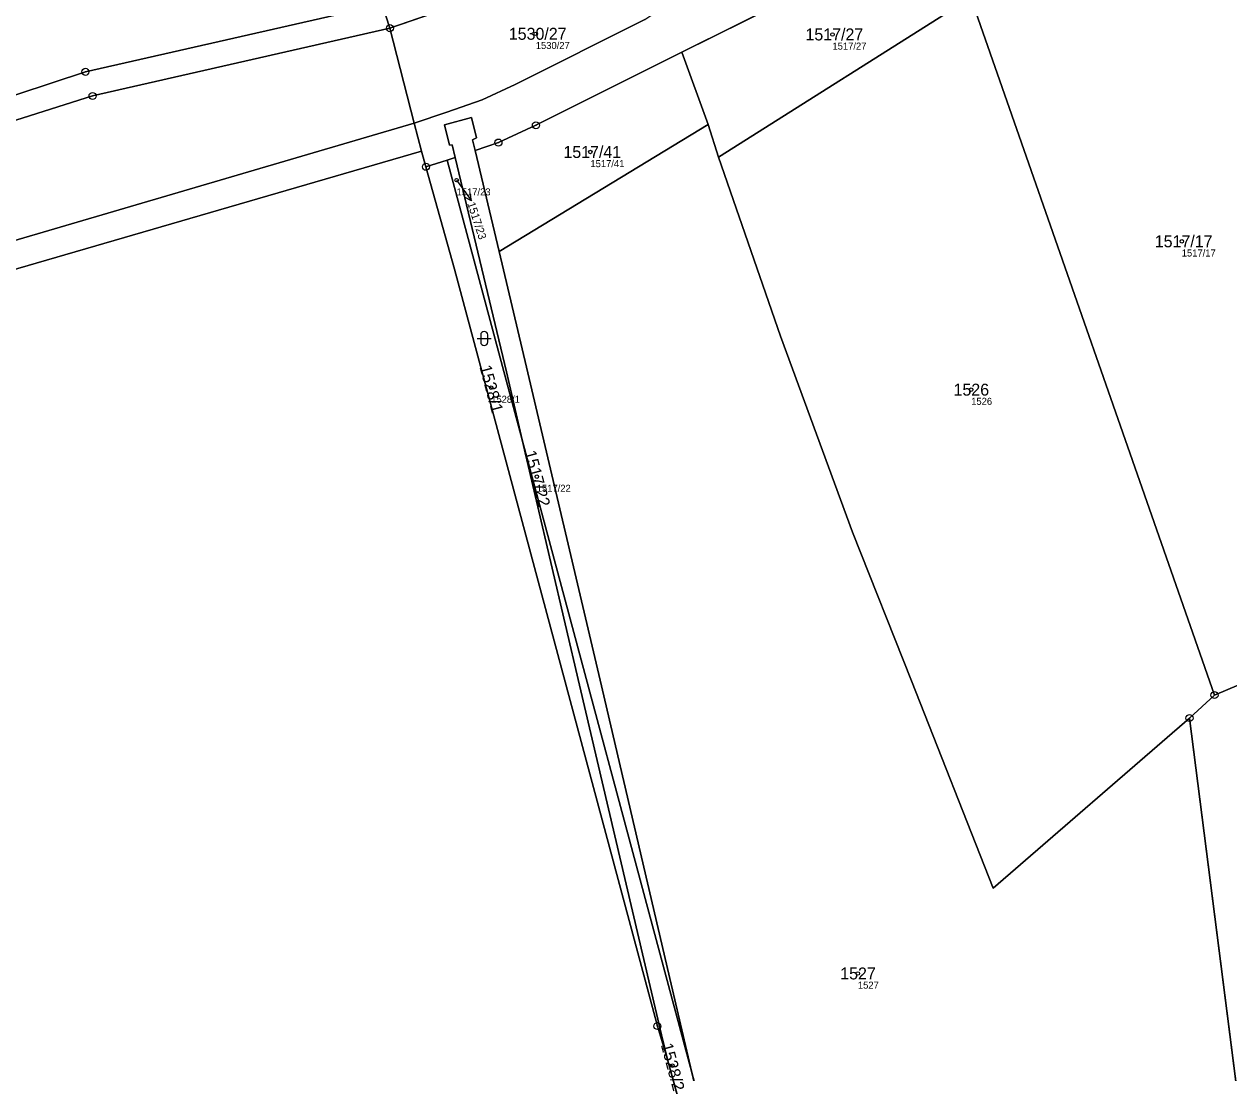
# Model space of a CAD drawing. Extents: x -751550 to -746116, y -1055108 to -1050700.
# Drawn here: x -749683.7 to -749512.3, y -1054870.8 to -1054721.7 of the extents above; entities that cross this region are included whole.
import ezdxf

# ---------------------------------------------------------------- set-up
doc = ezdxf.new("R2010")
doc.units = 0
for name, color, linetype in [('Definiční body', 7, 'Continuous'), ('Hranice parcel', 7, 'Continuous'), ('Parcelní čísla', 7, 'Continuous'), ('Polygon parcely', 7, 'Continuous'), ('Pop  PČ popisy', 7, 'Continuous'), ('Značky bodu BP', 7, 'Continuous'), ('Značky kultur', 7, 'Continuous')]:
    doc.layers.add(name, color=color, linetype=linetype)

msp = doc.modelspace()

# ---------------------------------------------------------------- linework, layer by layer
at = {"layer": 'Definiční body'}
for centre in [(-749610.87, -1054723.03), (-749568.66, -1054723.12), (-749603.1, -1054739.84), (-749622.14, -1054743.86), (-749518.96, -1054752.55), (-749617.22, -1054773.36), (-749548.92, -1054773.65), (-749610.73, -1054786.02), (-749565.04, -1054856.7), (-749591.41, -1054869.82)]:
    msp.add_circle(centre, 0.25, dxfattribs=at)
at = {"layer": 'Hranice parcel'}
for p, q in [((-749631.62, -1054722.23), (-749595.64, -1054709.77)), ((-749571.87, -1054716.57), (-749590.08, -1054725.66)), ((-749631.62, -1054722.23), (-749632.74, -1054718.86)), ((-749584.86, -1054740.57), (-749548.95, -1054717.86)), ((-749514.3, -1054817.1), (-749548.95, -1054717.86)), ((-749628.19, -1054735.76), (-749631.62, -1054722.23)), ((-749590.08, -1054725.66), (-749610.86, -1054736.04)), ((-749590.08, -1054725.66), (-749586.36, -1054735.92)), ((-749802.08, -1054786.8), (-749628.19, -1054735.76)), ((-749627.12, -1054739.72), (-749628.19, -1054735.76)), ((-749616.08, -1054754.01), (-749586.36, -1054735.92)), ((-749586.36, -1054735.92), (-749584.86, -1054740.57)), ((-749619.5, -1054739.65), (-749616.08, -1054754.01)), ((-749627.12, -1054739.72), (-749817.28, -1054794.98)), ((-749626.5, -1054741.95), (-749627.12, -1054739.72)), ((-749626.5, -1054741.95), (-749623.49, -1054740.99)), ((-749623.49, -1054740.99), (-749622.33, -1054740.62)), ((-749623.49, -1054740.99), (-749612.79, -1054780.77)), ((-749616.08, -1054754.01), (-749612.17, -1054770.43)), ((-749612.79, -1054780.77), (-749588.65, -1054870.79)), ((-749517.86, -1054820.37), (-749514.3, -1054817.1)), ((-749496.91, -1054984.67), (-749517.86, -1054820.37)), ((-749574.21, -1054933.61), (-749592.14, -1054868.96)), ((-749588.65, -1054870.79), (-749566.64, -1054952.87))]:
    msp.add_line(p, q, dxfattribs=at)
for points in [[(-749815.83, -1054790.82), (-749779.97, -1054771.44), (-749718.66, -1054742.87), (-749674.95, -1054728.44), (-749632.74, -1054718.86)], [(-749631.62, -1054722.23), (-749673.94, -1054731.87), (-749717.6, -1054745.69), (-749778.56, -1054774.14), (-749802.08, -1054786.8)], [(-749595.37, -1054720.99), (-749613.82, -1054730.23), (-749618.48, -1054732.42), (-749623.51, -1054734.19), (-749628.19, -1054735.76)], [(-749514.3, -1054817.1), (-749482.46, -1054803.62), (-749505.69, -1054730.18)], [(-749622.33, -1054740.62), (-749622.75, -1054738.84), (-749623.15, -1054738.87), (-749623.86, -1054735.96), (-749620.04, -1054734.92), (-749619.31, -1054737.85), (-749619.87, -1054738.1), (-749619.5, -1054739.65)], [(-749610.86, -1054736.04), (-749616.18, -1054738.5), (-749619.5, -1054739.65)], [(-749622.33, -1054740.62), (-749615.05, -1054771.12), (-749612.79, -1054780.77)], [(-749584.86, -1054740.57), (-749576.04, -1054766.04), (-749565.79, -1054793.94), (-749557.43, -1054815.07), (-749545.78, -1054844.57), (-749517.86, -1054820.37)], [(-749592.14, -1054868.96), (-749593.57, -1054864.18), (-749622.43, -1054756.52), (-749626.5, -1054741.95)], [(-749612.17, -1054770.43), (-749601.72, -1054814.99), (-749590.08, -1054864.72), (-749588.65, -1054870.79)], [(-749592.14, -1054868.96), (-749592.98, -1054865.42), (-749604.63, -1054815.7), (-749612.79, -1054780.77)], [(-749574.21, -1054933.61), (-749578.02, -1054916.92), (-749584.02, -1054890.51), (-749588.65, -1054870.79)]]:
    msp.add_lwpolyline(points, dxfattribs=at)
at = {"layer": 'Polygon parcely'}
for points in [[(-749573.06, -1054697.22), (-749582.71, -1054700.96), (-749587.88, -1054702.97), (-749592.61, -1054704.81), (-749596.74, -1054706.41), (-749632.74, -1054718.86), (-749631.62, -1054722.23), (-749595.64, -1054709.77), (-749591.33, -1054708.09), (-749586.62, -1054706.25), (-749580.36, -1054703.81), (-749571.32, -1054700.28), (-749568.34, -1054699.12), (-749557.03, -1054694.71), (-749529.8, -1054691.48), (-749518.88, -1054686.57), (-749557.75, -1054691.28), (-749567.67, -1054695.13)], [(-749750.92, -1054698.35), (-749805.49, -1054767.96), (-749807.85, -1054768.45), (-749815.83, -1054790.82), (-749779.97, -1054771.44), (-749718.66, -1054742.87), (-749674.95, -1054728.44), (-749632.74, -1054718.86), (-749640.73, -1054691.27), (-749641.05, -1054688.88), (-749669.74, -1054701.07), (-749716.63, -1054701.3)], [(-749518.36, -1054690.12), (-749553.1, -1054705.96), (-749548.95, -1054717.86), (-749514.3, -1054817.1), (-749482.46, -1054803.62), (-749505.69, -1054730.18)], [(-749571.87, -1054716.57), (-749590.08, -1054725.66), (-749586.36, -1054735.92), (-749584.86, -1054740.57), (-749548.95, -1054717.86), (-749553.1, -1054705.96)], [(-749592.56, -1054718.6), (-749595.64, -1054709.77), (-749631.62, -1054722.23), (-749628.19, -1054735.76), (-749623.51, -1054734.19), (-749618.48, -1054732.42), (-749613.82, -1054730.23), (-749595.37, -1054720.99), (-749594.52, -1054720.45), (-749593.98, -1054720.02), (-749593.23, -1054719.35)], [(-749631.62, -1054722.23), (-749632.74, -1054718.86), (-749674.95, -1054728.44), (-749718.66, -1054742.87), (-749779.97, -1054771.44), (-749815.83, -1054790.82), (-749802.08, -1054786.8), (-749778.56, -1054774.14), (-749717.6, -1054745.69), (-749673.94, -1054731.87)], [(-749514.3, -1054817.1), (-749548.95, -1054717.86), (-749584.86, -1054740.57), (-749576.04, -1054766.04), (-749565.79, -1054793.94), (-749557.43, -1054815.07), (-749545.78, -1054844.57), (-749517.86, -1054820.37)], [(-749631.62, -1054722.23), (-749673.94, -1054731.87), (-749717.6, -1054745.69), (-749778.56, -1054774.14), (-749802.08, -1054786.8), (-749628.19, -1054735.76)], [(-749437.74, -1054979.93), (-749454.05, -1054839.07), (-749468.76, -1054723.55), (-749505.69, -1054730.18), (-749482.46, -1054803.62), (-749514.3, -1054817.1), (-749517.86, -1054820.37), (-749496.91, -1054984.67), (-749492.19, -1054984.36)], [(-749616.08, -1054754.01), (-749586.36, -1054735.92), (-749590.08, -1054725.66), (-749610.86, -1054736.04), (-749616.18, -1054738.5), (-749619.5, -1054739.65)], [(-749627.12, -1054739.72), (-749628.19, -1054735.76), (-749802.08, -1054786.8), (-749817.28, -1054794.98)], [(-749612.79, -1054780.77), (-749588.65, -1054870.79), (-749590.08, -1054864.72), (-749601.72, -1054814.99), (-749612.17, -1054770.43), (-749616.08, -1054754.01), (-749619.5, -1054739.65), (-749619.87, -1054738.1), (-749619.31, -1054737.85), (-749620.04, -1054734.92), (-749623.86, -1054735.96), (-749623.15, -1054738.87), (-749622.75, -1054738.84), (-749622.33, -1054740.62), (-749615.05, -1054771.12)], [(-749590.08, -1054864.72), (-749588.65, -1054870.79), (-749566.64, -1054952.87), (-749565.67, -1054956.49), (-749549.57, -1054965.65), (-749507.37, -1054988.85), (-749496.91, -1054984.67), (-749517.86, -1054820.37), (-749545.78, -1054844.57), (-749557.43, -1054815.07), (-749565.79, -1054793.94), (-749576.04, -1054766.04), (-749584.86, -1054740.57), (-749586.36, -1054735.92), (-749616.08, -1054754.01), (-749612.17, -1054770.43), (-749601.72, -1054814.99)], [(-749626.5, -1054741.95), (-749627.12, -1054739.72), (-749817.28, -1054794.98), (-749826, -1054880.95), (-749778.46, -1054877.05), (-749760.75, -1054870.9), (-749733.64, -1054888.94), (-749720.23, -1054898.74), (-749701.2, -1054901.15), (-749691.46, -1054903.08), (-749667.11, -1054909.92), (-749604.24, -1054933.59), (-749582.76, -1054944.22), (-749569.44, -1054950.82), (-749572.32, -1054940.45), (-749574.21, -1054933.61), (-749592.14, -1054868.96), (-749593.57, -1054864.18), (-749622.43, -1054756.52)], [(-749612.79, -1054780.77), (-749623.49, -1054740.99), (-749626.5, -1054741.95), (-749622.43, -1054756.52), (-749593.57, -1054864.18), (-749592.14, -1054868.96), (-749592.98, -1054865.42), (-749604.63, -1054815.7)], [(-749623.49, -1054740.99), (-749612.79, -1054780.77), (-749615.05, -1054771.12), (-749622.33, -1054740.62)], [(-749578.02, -1054916.92), (-749584.02, -1054890.51), (-749588.65, -1054870.79), (-749612.79, -1054780.77), (-749604.63, -1054815.7), (-749592.98, -1054865.42), (-749592.14, -1054868.96), (-749574.21, -1054933.61)], [(-749572.32, -1054940.45), (-749572.18, -1054940.51), (-749570.69, -1054945.93), (-749569.6, -1054948.46), (-749566.64, -1054952.87), (-749588.65, -1054870.79), (-749584.02, -1054890.51), (-749578.02, -1054916.92), (-749574.21, -1054933.61)]]:
    msp.add_lwpolyline(points, close=True, dxfattribs=at)
msp.add_lwpolyline([(-749595.37, -1054720.99), (-749613.82, -1054730.23), (-749618.48, -1054732.42), (-749623.51, -1054734.19), (-749628.19, -1054735.76), (-749627.12, -1054739.72), (-749626.5, -1054741.95), (-749623.49, -1054740.99), (-749622.33, -1054740.62), (-749622.75, -1054738.84), (-749623.15, -1054738.87), (-749623.86, -1054735.96), (-749620.04, -1054734.92), (-749619.31, -1054737.85), (-749619.87, -1054738.1), (-749619.5, -1054739.65), (-749616.18, -1054738.5), (-749610.86, -1054736.04), (-749590.08, -1054725.66), (-749571.87, -1054716.57)], dxfattribs=at)
at = {"layer": 'Pop  PČ popisy'}
for p, q in [((-749622.14, -1054743.86), (-749621.78, -1054744.35)), ((-749621.78, -1054744.35), (-749620.02, -1054746.78)), ((-749620.02, -1054746.78), (-749621.01, -1054746.26)), ((-749620.02, -1054746.78), (-749620.2, -1054745.67))]:
    msp.add_line(p, q, dxfattribs=at)
at = {"layer": 'Značky bodu BP'}
for centre, radius in [((-749631.62, -1054722.23), 0.5), ((-749631.62, -1054722.23), 0.0303), ((-749674.95, -1054728.44), 0.5), ((-749674.95, -1054728.44), 0.0303), ((-749673.94, -1054731.87), 0.5), ((-749673.94, -1054731.87), 0.0303), ((-749610.86, -1054736.04), 0.5), ((-749610.86, -1054736.04), 0.0303), ((-749616.18, -1054738.5), 0.5), ((-749616.18, -1054738.5), 0.0303), ((-749626.5, -1054741.95), 0.5), ((-749626.5, -1054741.95), 0.0303), ((-749514.3, -1054817.1), 0.5), ((-749514.3, -1054817.1), 0.0303), ((-749517.86, -1054820.37), 0.5), ((-749517.86, -1054820.37), 0.0303), ((-749593.57, -1054864.18), 0.5), ((-749593.57, -1054864.18), 0.0303)]:
    msp.add_circle(centre, radius, dxfattribs=at)
at = {"layer": 'Značky kultur'}
for p, q in [((-749619.21, -1054766.37), (-749617.21, -1054766.37)), ((-749618.71, -1054765.87), (-749618.71, -1054766.87)), ((-749617.71, -1054766.87), (-749617.71, -1054765.87))]:
    msp.add_line(p, q, dxfattribs=at)
for centre, start, end in [((-749618.21, -1054765.87), 0, 180), ((-749618.21, -1054766.87), 180, 359.9879)]:
    msp.add_arc(centre, 0.5, start, end, dxfattribs=at)

# ---------------------------------------------------------------- texts
at = {"layer": 'Definiční body'}
for s, p in [('1530/27', (-749610.87, -1054725.19)), ('1517/27', (-749568.66, -1054725.28)), ('1517/41', (-749603.1, -1054742)), ('1517/23', (-749622.14, -1054746.02)), ('1517/17', (-749518.96, -1054754.71)), ('1528/1', (-749617.22, -1054775.52)), ('1526', (-749548.92, -1054775.81)), ('1517/22', (-749610.73, -1054788.18)), ('1527', (-749565.04, -1054858.86))]:
    msp.add_text(s, height=1, dxfattribs=at).set_placement(p)
at = {"layer": 'Parcelní čísla'}
for s, p in [('1530/27', (-749614.71, -1054723.88)), ('1517/27', (-749572.5, -1054723.97)), ('1517/41', (-749606.94, -1054740.69)), ('1517/17', (-749522.8, -1054753.4)), ('1526', (-749551.43, -1054774.5)), ('1527', (-749567.55, -1054857.55))]:
    msp.add_text(s, height=1.7, dxfattribs=at).set_placement(p)
for s, height, rotation, p in [('1517/23', 1.139, 288, (-749620.63, -1054747.16)), ('1528/1', 1.7, 285, (-749618.9, -1054770.39)), ('1517/22', 1.7, 285, (-749612.54, -1054782.53)), ('1528/2', 1.7, 285, (-749593.09, -1054866.85))]:
    msp.add_text(s, height=height, rotation=rotation, dxfattribs=at).set_placement(p)

doc.saveas('drawing.dxf')
